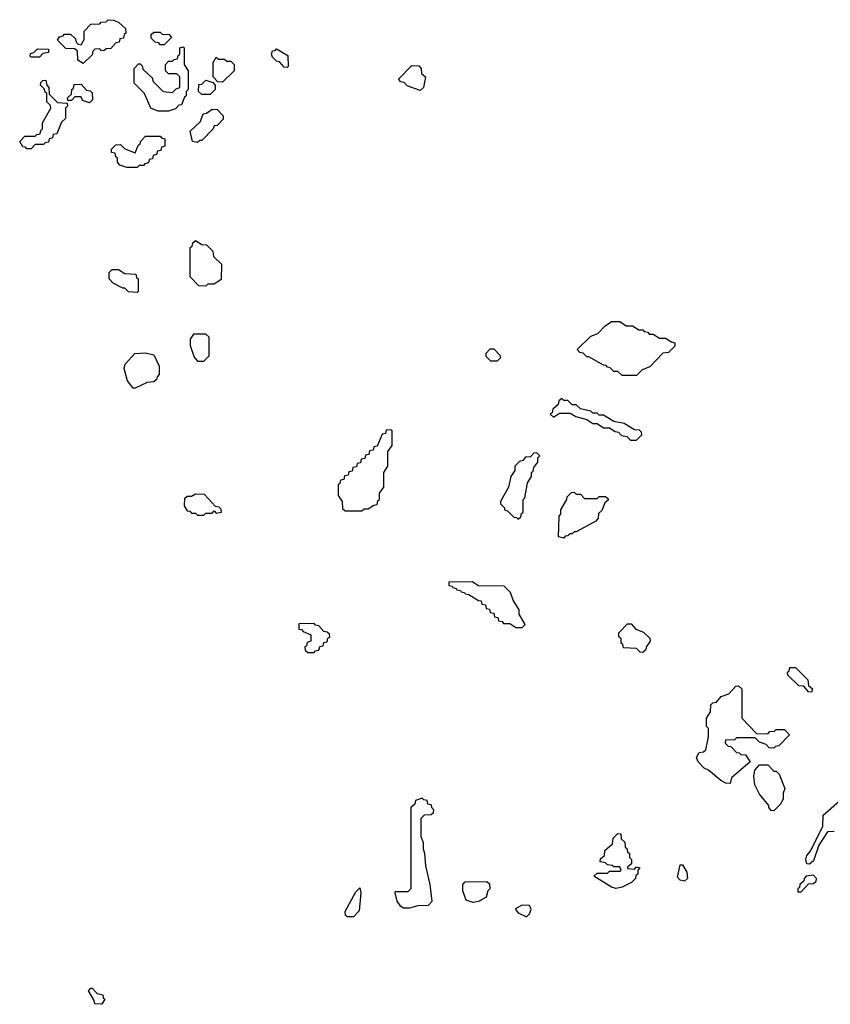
# Model space of a CAD drawing. Extents: x 2889633 to 3052318, y 540750 to 918690.
# Tile 298 of 656: x 2951010 to 2954906, y 749330 to 754060. Entities that reach past the tile are written whole.
import ezdxf

# ---------------------------------------------------------------- set-up
doc = ezdxf.new("R2010")
doc.units = 0

msp = doc.modelspace()

# ---------------------------------------------------------------- linework, layer by layer
at = {"layer": '0CON02XD'}
for points in [[(2951315, 753850), (2951290, 753865), (2951288.3, 753908.3), (2951275, 753920), (2951231.7, 753921.7), (2951191.7, 753961.7), (2951201.7, 753978.3), (2951218.3, 753981.7), (2951225, 753990), (2951255, 753990), (2951278.3, 753968.3), (2951281.7, 753951.7), (2951291.7, 753941.7), (2951305, 753940), (2951320, 753965), (2951320, 754005), (2951351.7, 754038.3), (2951395, 754040), (2951401.7, 754048.3), (2951425, 754050), (2951435, 754060), (2951461.7, 754058.3), (2951487, 754047), (2951518.3, 754018.3), (2951520, 753995), (2951511.7, 753988.3), (2951508.3, 753971.7), (2951491.7, 753968.3), (2951488.3, 753951.7), (2951471.7, 753948.3), (2951448.3, 753921.7), (2951425, 753920), (2951415, 753910), (2951401.7, 753911.7), (2951395, 753920), (2951371.7, 753918.3), (2951361.7, 753908.3), (2951358.3, 753891.7), (2951315, 753850)], [(2951705, 753940), (2951685, 753940), (2951678.3, 753948.3), (2951661.7, 753951.7), (2951641.7, 753971.7), (2951641.7, 753988.3), (2951655, 754000), (2951685, 754000), (2951695, 753990), (2951728.3, 753988.3), (2951740, 753975), (2951705, 753940)], [(2951105, 753880), (2951065, 753880), (2951060, 753885), (2951061.7, 753898.3), (2951078.3, 753901.7), (2951095, 753920), (2951148.3, 753918.3), (2951148.3, 753901.7), (2951121.7, 753898.3), (2951105, 753880)], [(2951725, 753620), (2951675, 753620), (2951640, 753635), (2951610, 753705), (2951560, 753755), (2951560, 753825), (2951581.7, 753848.3), (2951588.3, 753848.3), (2951598.3, 753838.3), (2951601.7, 753821.7), (2951648.3, 753778.3), (2951650, 753765), (2951700, 753715), (2951745, 753710), (2951761.7, 753728.3), (2951780, 753735), (2951780, 753785), (2951765, 753800), (2951725, 753800), (2951710, 753815), (2951710, 753845), (2951725, 753860), (2951745, 753860), (2951751.7, 753868.3), (2951768.3, 753871.7), (2951771.7, 753888.3), (2951780, 753895), (2951780, 753925), (2951795, 753930), (2951800, 753925), (2951800, 753845), (2951820, 753815), (2951820, 753725), (2951810, 753715), (2951810, 753695), (2951801.7, 753688.3), (2951788.3, 753651.7), (2951775, 753650), (2951758.3, 753631.7), (2951725, 753620)], [(2952295, 753830), (2952281.7, 753831.7), (2952258.3, 753858.3), (2952245, 753860), (2952225, 753880), (2952220, 753895), (2952225, 753910), (2952238.3, 753911.7), (2952245, 753920), (2952298.3, 753888.3), (2952300, 753835), (2952295, 753830)], [(2951985, 753760), (2951961.7, 753761.7), (2951940, 753785), (2951940, 753855), (2951955, 753880), (2951965, 753870), (2951995, 753870), (2952005, 753860), (2952025, 753860), (2952040, 753845), (2952040, 753815), (2951985, 753760)], [(2952935, 753720), (2952871.7, 753741.7), (2952858.3, 753758.3), (2952841.7, 753761.7), (2952830, 753775), (2952895, 753840), (2952928.3, 753838.3), (2952940, 753825), (2952941.7, 753801.7), (2952960, 753785), (2952950, 753735), (2952935, 753720)], [(2951065, 753440), (2951045, 753440), (2951038.3, 753448.3), (2951025, 753450), (2951010, 753475), (2951035, 753500), (2951085, 753500), (2951091.7, 753508.3), (2951108.3, 753511.7), (2951111.7, 753528.3), (2951120, 753535), (2951120, 753565), (2951160, 753635), (2951158.3, 753648.3), (2951140, 753665), (2951140, 753705), (2951131.7, 753711.7), (2951128.3, 753728.3), (2951110, 753745), (2951111.7, 753758.3), (2951121.7, 753768.3), (2951135, 753770), (2951140, 753745), (2951150, 753735), (2951151.7, 753701.7), (2951191.7, 753661.7), (2951238.3, 753658.3), (2951240, 753645), (2951230, 753635), (2951230, 753585), (2951211.7, 753568.3), (2951188.3, 753511.7), (2951171.7, 753508.3), (2951168.3, 753491.7), (2951151.7, 753488.3), (2951148.3, 753471.7), (2951131.7, 753468.3), (2951125, 753460), (2951085, 753460), (2951065, 753440)], [(2951345, 753660), (2951311.7, 753671.7), (2951305, 753690), (2951275, 753690), (2951258.3, 753671.7), (2951241.7, 753671.7), (2951240, 753685), (2951258.3, 753701.7), (2951260, 753725), (2951268.3, 753731.7), (2951271.7, 753748.3), (2951305, 753750), (2951331.7, 753721.7), (2951348.3, 753718.3), (2951358.3, 753708.3), (2951360, 753675), (2951345, 753660)], [(2951925, 753700), (2951885, 753700), (2951870, 753715), (2951871.7, 753748.3), (2951885, 753750), (2951905, 753770), (2951938.3, 753758.3), (2951950, 753745), (2951950, 753725), (2951925, 753700)], [(2951865, 753470), (2951840, 753475), (2951830, 753525), (2951878.3, 753571.7), (2951891.7, 753608.3), (2951908.3, 753611.7), (2951935, 753630), (2951958.3, 753628.3), (2951988.3, 753598.3), (2951988.3, 753581.7), (2951958.3, 753551.7), (2951945, 753550), (2951940, 753535), (2951885, 753480), (2951875, 753480), (2951865, 753470)], [(2951575, 753350), (2951525, 753350), (2951491.7, 753361.7), (2951480, 753375), (2951480, 753395), (2951471.7, 753401.7), (2951468.3, 753418.3), (2951451.7, 753421.7), (2951451.7, 753438.3), (2951471.7, 753458.3), (2951495, 753460), (2951515, 753440), (2951565, 753420), (2951581.7, 753458.3), (2951590, 753465), (2951590, 753475), (2951615, 753500), (2951685, 753500), (2951691.7, 753491.7), (2951708.3, 753488.3), (2951708.3, 753451.7), (2951691.7, 753448.3), (2951688.3, 753431.7), (2951671.7, 753428.3), (2951668.3, 753411.7), (2951651.7, 753408.3), (2951648.3, 753391.7), (2951631.7, 753388.3), (2951628.3, 753371.7), (2951611.7, 753368.3), (2951605, 753360), (2951585, 753360), (2951575, 753350)], [(2951905, 752780), (2951871.7, 752781.7), (2951830, 752825), (2951830, 752965), (2951838.3, 752971.7), (2951841.7, 752988.3), (2951855, 753000), (2951885, 752980), (2951908.3, 752978.3), (2951938.3, 752948.3), (2951941.7, 752921.7), (2951980, 752885), (2951978.3, 752811.7), (2951945, 752790), (2951915, 752790), (2951905, 752780)], [(2951575, 752750), (2951533, 752753), (2951515, 752770), (2951505, 752770), (2951460, 752795), (2951440, 752815), (2951440, 752845), (2951455, 752860), (2951485, 752860), (2951515, 752840), (2951568.3, 752838.3), (2951571.7, 752821.7), (2951580, 752815), (2951580, 752755), (2951575, 752750)], [(2953975, 752350), (2953905, 752350), (2953885, 752370), (2953865, 752370), (2953848.3, 752388.3), (2953835, 752390), (2953828.3, 752398.3), (2953815, 752400), (2953745, 752440), (2953735, 752440), (2953718.3, 752458.3), (2953701.7, 752461.7), (2953690, 752475), (2953755, 752540), (2953788.3, 752551.7), (2953821.7, 752588.3), (2953855, 752610), (2953895, 752610), (2953925, 752590), (2953955, 752590), (2953985, 752570), (2954005, 752570), (2954011.7, 752561.7), (2954028.3, 752558.3), (2954035, 752550), (2954055, 752550), (2954085, 752530), (2954115, 752530), (2954141.7, 752511.7), (2954158.3, 752508.3), (2954158.3, 752491.7), (2954128.3, 752461.7), (2954101.7, 752458.3), (2954038.3, 752391.7), (2954001.7, 752378.3), (2953975, 752350)], [(2951895, 752420), (2951920, 752445), (2951920, 752535), (2951905, 752550), (2951845, 752550), (2951830, 752525), (2951830, 752495), (2951848.3, 752438.3), (2951865, 752420), (2951895, 752420)], [(2951565, 752290), (2951555, 752290), (2951527.5, 752325), (2951512.5, 752385), (2951517.5, 752405), (2951563, 752457), (2951615, 752460), (2951655, 752450), (2951680, 752395), (2951680, 752355), (2951670, 752345), (2951668.3, 752331.7), (2951655, 752320), (2951623, 752317), (2951565, 752290)], [(2953305, 752420), (2953275, 752420), (2953251.7, 752441.7), (2953251.7, 752458.3), (2953271.7, 752478.3), (2953288.3, 752478.3), (2953318.3, 752448.3), (2953320, 752435), (2953305, 752420)], [(2953975, 752040), (2954000, 752065), (2953998.3, 752078.3), (2953988.3, 752088.3), (2953965, 752090), (2953915, 752120), (2953865, 752130), (2953815, 752160), (2953795, 752160), (2953785, 752170), (2953765, 752170), (2953755, 752180), (2953705, 752190), (2953685, 752210), (2953665, 752210), (2953645, 752230), (2953625, 752230), (2953615, 752240), (2953601.7, 752228.3), (2953598.3, 752211.7), (2953571.7, 752188.3), (2953568.3, 752171.7), (2953560, 752165), (2953575, 752150), (2953605, 752170), (2953655, 752170), (2953683, 752153), (2953735, 752140), (2953765, 752120), (2953785, 752120), (2953815, 752100), (2953845, 752100), (2953871.7, 752081.7), (2953888.3, 752078.3), (2953901.7, 752061.7), (2953928.3, 752058.3), (2953945, 752040), (2953975, 752040)], [(2952655, 751700), (2952665, 751710), (2952685, 751710), (2952711.7, 751728.3), (2952728.3, 751731.7), (2952731.7, 751748.3), (2952740, 751755), (2952740, 751785), (2952760, 751815), (2952760, 751885), (2952780, 751915), (2952780, 751985), (2952800, 752015), (2952800, 752085), (2952795, 752090), (2952771.7, 752088.3), (2952768.3, 752071.7), (2952751.7, 752068.3), (2952728.3, 752011.7), (2952711.7, 752008.3), (2952708.3, 751991.7), (2952691.7, 751988.3), (2952688.3, 751971.7), (2952671.7, 751968.3), (2952668.3, 751951.7), (2952651.7, 751948.3), (2952648.3, 751931.7), (2952631.7, 751928.3), (2952628.3, 751911.7), (2952611.7, 751908.3), (2952608.3, 751891.7), (2952591.7, 751888.3), (2952588.3, 751871.7), (2952571.7, 751868.3), (2952568.3, 751851.7), (2952551.7, 751848.3), (2952548.3, 751831.7), (2952540, 751825), (2952540, 751775), (2952560, 751745), (2952561.7, 751711.7), (2952575, 751700), (2952655, 751700)], [(2953405, 751660), (2953418.3, 751671.7), (2953421.7, 751688.3), (2953430, 751695), (2953430, 751755), (2953437, 751763), (2953450, 751835), (2953470, 751865), (2953470, 751885), (2953478.3, 751891.7), (2953481.7, 751908.3), (2953500, 751935), (2953500, 751955), (2953510, 751965), (2953495, 751980), (2953481.7, 751978.3), (2953465, 751960), (2953441.7, 751958.3), (2953428.3, 751941.7), (2953411.7, 751938.3), (2953390, 751915), (2953390, 751895), (2953370, 751865), (2953360, 751815), (2953320, 751745), (2953320, 751735), (2953340, 751715), (2953340, 751705), (2953355, 751700), (2953385, 751670), (2953398.3, 751668.3), (2953405, 751660)], [(2953625, 751570), (2953600, 751575), (2953602.5, 751675), (2953610, 751685), (2953610, 751705), (2953640, 751755), (2953641.7, 751768.3), (2953661.7, 751788.3), (2953675, 751790), (2953685, 751780), (2953705, 751780), (2953725, 751760), (2953785, 751760), (2953795, 751770), (2953825, 751770), (2953838.3, 751758.3), (2953838.3, 751751.7), (2953821.7, 751738.3), (2953808.3, 751701.7), (2953791.7, 751688.3), (2953790, 751665), (2953778.3, 751651.7), (2953685, 751600), (2953675, 751600), (2953665, 751590), (2953655, 751590), (2953645, 751580), (2953631.7, 751578.3), (2953625, 751570)], [(2951895, 751680), (2951905, 751690), (2951935, 751690), (2951945, 751700), (2951955, 751690), (2951980, 751695), (2951978.3, 751708.3), (2951968.3, 751718.3), (2951951.7, 751721.7), (2951898.3, 751778.3), (2951855, 751780), (2951835, 751770), (2951815, 751770), (2951801.7, 751758.3), (2951800, 751725), (2951815, 751700), (2951828.3, 751698.3), (2951835, 751690), (2951855, 751690), (2951865, 751680), (2951895, 751680)], [(2953425, 751140), (2953440, 751155), (2953410, 751205), (2953410, 751225), (2953381.7, 751271.7), (2953368.3, 751308.3), (2953338.3, 751338.3), (2953215, 751340), (2953185, 751360), (2953071.7, 751358.3), (2953071.7, 751341.7), (2953088.3, 751338.3), (2953091.7, 751331.7), (2953108.3, 751328.3), (2953111.7, 751321.7), (2953128.3, 751318.3), (2953131.7, 751311.7), (2953148.3, 751308.3), (2953151.7, 751301.7), (2953168.3, 751298.3), (2953215, 751270), (2953228.3, 751268.3), (2953231.7, 751251.7), (2953248.3, 751248.3), (2953251.7, 751231.7), (2953268.3, 751228.3), (2953271.7, 751211.7), (2953288.3, 751208.3), (2953291.7, 751191.7), (2953308.3, 751188.3), (2953311.7, 751171.7), (2953328.3, 751168.3), (2953335, 751160), (2953365, 751160), (2953395, 751140), (2953425, 751140)], [(2952425, 751020), (2952431.7, 751028.3), (2952448.3, 751031.7), (2952451.7, 751048.3), (2952468.3, 751051.7), (2952471.7, 751068.3), (2952488.3, 751071.7), (2952491.7, 751088.3), (2952500, 751095), (2952498.3, 751108.3), (2952488.3, 751118.3), (2952471.7, 751121.7), (2952448.3, 751148.3), (2952431.7, 751151.7), (2952425, 751160), (2952351.7, 751158.3), (2952351.7, 751131.7), (2952365, 751130), (2952371.7, 751121.7), (2952410, 751105), (2952410, 751075), (2952391.7, 751068.3), (2952388.3, 751051.7), (2952380, 751045), (2952381.7, 751031.7), (2952395, 751020), (2952425, 751020)], [(2954005, 751020), (2953991.7, 751021.7), (2953975, 751040), (2953911.7, 751041.7), (2953908.3, 751058.3), (2953900, 751065), (2953900, 751085), (2953890, 751095), (2953890, 751115), (2953931.7, 751158.3), (2953948.3, 751158.3), (2953971.7, 751131.7), (2954008.3, 751118.3), (2954038.3, 751088.3), (2954040, 751075), (2954021.7, 751048.3), (2954018.3, 751031.7), (2954005, 751020)], [(2954815, 750830), (2954801.7, 750831.7), (2954778.3, 750858.3), (2954755, 750860), (2954701.7, 750911.7), (2954700, 750925), (2954708.3, 750931.7), (2954711.7, 750948.3), (2954738.3, 750948.3), (2954798.3, 750888.3), (2954801.7, 750861.7), (2954820, 750845), (2954815, 750830)], [(2954425, 750390), (2954403, 750393), (2954380, 750405), (2954320, 750455), (2954300, 750465), (2954270, 750495), (2954262.5, 750515), (2954275, 750540), (2954297, 750543), (2954307, 750553), (2954320, 750615), (2954320, 750655), (2954310, 750665), (2954310, 750705), (2954330, 750735), (2954331.7, 750768.3), (2954341.7, 750778.3), (2954358.3, 750781.7), (2954381.7, 750808.3), (2954418.3, 750821.7), (2954451.7, 750858.3), (2954465, 750860), (2954480, 750845), (2954480, 750705), (2954551.7, 750631.7), (2954605, 750630), (2954615, 750640), (2954638.3, 750641.7), (2954645, 750650), (2954685, 750650), (2954710, 750625), (2954658.3, 750571.7), (2954641.7, 750568.3), (2954635, 750560), (2954611.7, 750561.7), (2954598.3, 750578.3), (2954565, 750590), (2954545, 750610), (2954455, 750610), (2954445, 750600), (2954401.7, 750598.3), (2954400, 750585), (2954415, 750570), (2954428.3, 750568.3), (2954455, 750540), (2954468.3, 750538.3), (2954475, 750530), (2954498.3, 750528.3), (2954520, 750495), (2954431.7, 750418.3), (2954425, 750390)], [(2954635, 750260), (2954621.7, 750261.7), (2954610, 750275), (2954610, 750285), (2954565, 750340), (2954542.5, 750385), (2954537.5, 750425), (2954542.5, 750455), (2954565, 750480), (2954605, 750480), (2954635, 750450), (2954645, 750450), (2954660, 750435), (2954687, 750367), (2954680, 750345), (2954680, 750315), (2954665, 750290), (2954635, 750260)], [(2952885, 749794), (2952925, 749804.2), (2952975, 749806.7), (2952992.5, 749825), (2952982.5, 749905), (2952962.5, 749995), (2952957.5, 750055), (2952950, 750075), (2952950, 750105), (2952940, 750135), (2952940, 750225), (2952955, 750240), (2952988.3, 750241.7), (2952998.3, 750251.7), (2953000, 750265), (2952991.7, 750271.7), (2952988.3, 750288.3), (2952971.7, 750291.7), (2952968.3, 750308.3), (2952951.7, 750311.7), (2952945, 750320), (2952911.7, 750308.3), (2952908.3, 750291.7), (2952890, 750275), (2952890, 749885), (2952875, 749870), (2952815, 749870), (2952812.5, 749865), (2952823.3, 749825), (2952837.5, 749805), (2952855, 749794), (2952885, 749794)], [(2954805, 750003.3), (2954792.5, 750005), (2954787.5, 750025), (2954792.5, 750045), (2954810, 750065), (2954870, 750185), (2954871.7, 750238.3), (2954975, 750330)], [(2953875, 749886.7), (2953855, 749893.3), (2953770, 749945), (2953785, 749960), (2953835, 749960), (2953845, 749970), (2953895, 749970), (2953900, 749975), (2953895, 749990), (2953865, 749990), (2953857, 749997), (2953835, 750000), (2953825, 750010), (2953800, 750015), (2953801.7, 750028.3), (2953820, 750045), (2953821.7, 750068.3), (2953858.3, 750101.7), (2953861.7, 750128.3), (2953885, 750150), (2953898.3, 750148.3), (2953900, 750125), (2953918.3, 750108.3), (2953920, 750085), (2953928.3, 750078.3), (2953931.7, 750061.7), (2953940, 750055), (2953940, 750035), (2953950, 750025), (2953950, 750005), (2953931.7, 749988.3), (2953931.7, 749981.7), (2953965, 749980), (2953975, 749990), (2953990, 749985), (2953980, 749975), (2953980, 749955), (2953971.7, 749948.3), (2953970, 749935), (2953950, 749915), (2953905, 749893.3), (2953875, 749886.7)], [(2954925, 750160), (2954891.7, 750158.3), (2954850, 750095), (2954825, 750020), (2954805, 750003.3)], [(2954205, 749922), (2954185, 749926.7), (2954170.7, 749940.7), (2954185, 750000), (2954195, 750000), (2954216.7, 749965), (2954220, 749935), (2954205, 749922)], [(2954765, 749870), (2954801.7, 749908.3), (2954825, 749910), (2954838.3, 749921.7), (2954840, 749935), (2954825, 749950), (2954790, 749945), (2954780, 749935), (2954778.3, 749921.7), (2954760, 749905), (2954758.3, 749891.7), (2954750, 749885), (2954750, 749870), (2954765, 749870)], [(2953189.3, 749819.3), (2953155, 749830), (2953140, 749875), (2953140, 749905), (2953151.7, 749918.3), (2953255, 749920), (2953268.3, 749908.3), (2953270, 749885), (2953260, 749875), (2953252.5, 749845), (2953215, 749823.8), (2953189.3, 749819.3)], [(2952615, 749750), (2952585, 749750), (2952576.4, 749756.4), (2952573.9, 749776.1), (2952625, 749870), (2952645, 749890), (2952650, 749865), (2952641.7, 749778.3), (2952615, 749750)], [(2953445, 749750), (2953460, 749765), (2953467.5, 749785), (2953460, 749805), (2953425, 749806.7), (2953395, 749790), (2953392.5, 749785), (2953405, 749770), (2953445, 749750)], [(2951405, 749330), (2951371.7, 749331.7), (2951368.3, 749348.3), (2951340, 749395), (2951351.7, 749408.3), (2951358.3, 749408.3), (2951381.7, 749381.7), (2951410, 749375), (2951411.7, 749361.7), (2951420, 749355), (2951405, 749330)]]:
    msp.add_lwpolyline(points, dxfattribs=at)

doc.saveas('drawing.dxf')
